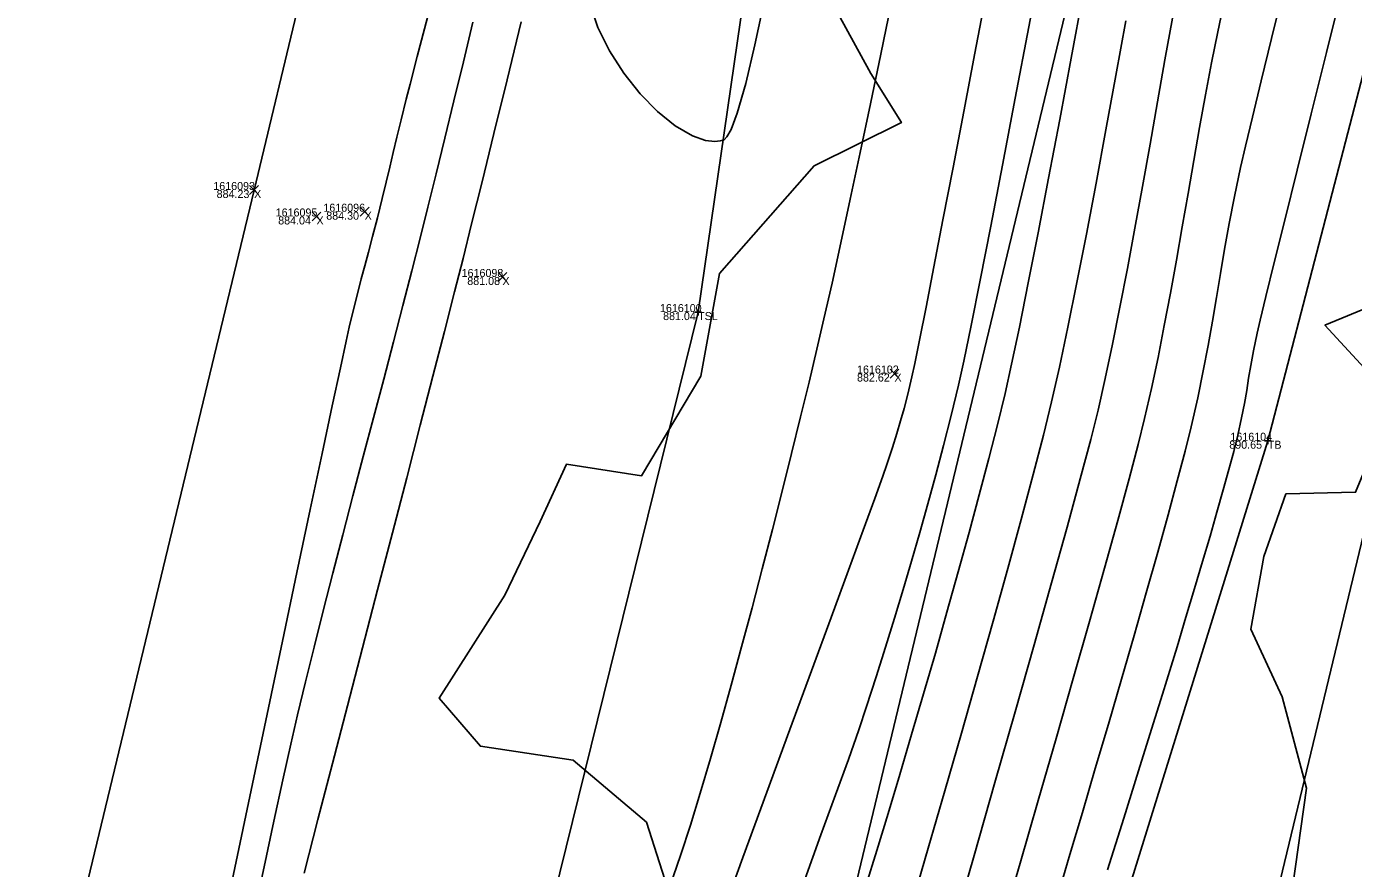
# Model space of a CAD drawing. Extents: x 1957117 to 1971063, y 701601 to 715861.
# Drawn here: x 1963181.5 to 1963239.5, y 705680.1 to 705716.9 of the extents above; entities that cross this region are included whole.
import ezdxf

# ---------------------------------------------------------------- set-up
doc = ezdxf.new("R2010")
doc.units = 0
for name, color, linetype in [('AP_X_Lights', 7, 'Continuous'), ('DT_X_Break_Line', 7, 'Continuous'), ('DT_X_Contour_Major', 7, 'Continuous'), ('DT_X_Contour_Minor', 7, 'Continuous'), ('DT_X_TIN_Hull', 7, 'Continuous'), ('GE_X_CL_20', 7, 'Continuous'), ('HY_X_Water_Edge', 7, 'Continuous'), ('PV_P_Drive', 7, 'Continuous'), ('PV_P_Shoulder', 7, 'Continuous'), ('RS_Raster1', 7, 'Continuous'), ('RW_X_Esmt_RR', 7, 'Continuous'), ('SC_Scratch1', 7, 'Continuous'), ('SC_Shading5', 7, 'Continuous'), ('VG_X_Tree_Line_Rt', 7, 'Continuous')]:
    doc.layers.add(name, color=color, linetype=linetype)

msp = doc.modelspace()

# ---------------------------------------------------------------- linework, layer by layer
at = {"layer": 'AP_X_Lights'}
for p, q in [((1963191.236, 705709.598), (1963191.624, 705709.988)), ((1963191.236, 705709.988), (1963191.624, 705709.598)), ((1963193.964, 705708.441), (1963194.352, 705708.831)), ((1963193.964, 705708.831), (1963194.352, 705708.441)), ((1963196.071, 705708.649), (1963196.459, 705709.039)), ((1963196.071, 705709.039), (1963196.459, 705708.649)), ((1963202.097, 705705.795), (1963202.485, 705706.185)), ((1963202.097, 705706.185), (1963202.485, 705705.795)), ((1963219.239, 705701.572), (1963219.627, 705701.962)), ((1963219.239, 705701.962), (1963219.627, 705701.572))]:
    msp.add_line(p, q, dxfattribs=at)
at = {"layer": 'DT_X_Break_Line'}
for points in [[(1963059.618, 705072.384), (1963067.267, 705121.949), (1963084.435, 705172.155), (1963089.948, 705219.61), (1963104.733, 705267.194), (1963118.935, 705315.406), (1963122.413, 705362.88), (1963135.773, 705414.457), (1963142.701, 705466.671), (1963157.121, 705507.344), (1963171.033, 705561.75), (1963190.964, 705600.578), (1963199.065, 705656.682), (1963210.848, 705704.455), (1963218.329, 705756.178)], [(1963248.355, 705747.376), (1963235.759, 705698.829), (1963221.229, 705652.053), (1963207.844, 705601.615), (1963200.47, 705556.329), (1963185.917, 705507.018), (1963175.154, 705452.621), (1963160.398, 705408.434), (1963150.566, 705354.43), (1963137.351, 705306.484), (1963127.753, 705261.545), (1963117.087, 705216.019), (1963104.746, 705164.3), (1963091.28, 705116.393), (1963081.686, 705067.168)]]:
    msp.add_lwpolyline(points, dxfattribs=at)
at = {"layer": 'DT_X_Contour_Major'}
for points in [[(1963239.039, 705718.686), (1963238.322, 705715.813), (1963237.651, 705713.119), (1963237.039, 705710.655), (1963236.497, 705708.471), (1963236.039, 705706.617), (1963235.678, 705705.141), (1963235.424, 705704.095), (1963235.291, 705703.528), (1963235.131, 705702.764), (1963235.014, 705702.126), (1963234.921, 705701.563), (1963234.834, 705701.026), (1963234.737, 705700.464), (1963234.612, 705699.827), (1963234.441, 705699.066), (1963234.266, 705698.363), (1963234.055, 705697.566), (1963233.81, 705696.679), (1963233.535, 705695.709), (1963233.231, 705694.662), (1963232.903, 705693.544), (1963232.552, 705692.36), (1963232.181, 705691.118), (1963231.794, 705689.822), (1963231.534, 705688.967), (1963231.157, 705687.75), (1963230.676, 705686.211), (1963230.104, 705684.391), (1963229.456, 705682.33), (1963228.743, 705680.069)], [(1963239.039, 705718.686), (1963238.322, 705715.813), (1963237.651, 705713.119), (1963237.039, 705710.655), (1963236.497, 705708.471), (1963236.039, 705706.617), (1963235.678, 705705.141), (1963235.424, 705704.095), (1963235.291, 705703.528), (1963235.131, 705702.764), (1963235.014, 705702.126), (1963234.921, 705701.563), (1963234.834, 705701.026), (1963234.737, 705700.464), (1963234.612, 705699.827), (1963234.441, 705699.066), (1963234.266, 705698.363), (1963234.055, 705697.566), (1963233.81, 705696.679), (1963233.535, 705695.709), (1963233.231, 705694.662), (1963232.903, 705693.544), (1963232.552, 705692.36), (1963232.181, 705691.118), (1963231.794, 705689.822), (1963231.534, 705688.967), (1963231.157, 705687.75), (1963230.676, 705686.211), (1963230.104, 705684.391), (1963229.456, 705682.33), (1963228.743, 705680.069)], [(1963227.669, 705718.315), (1963227.158, 705715.558), (1963226.657, 705712.875), (1963226.173, 705710.312), (1963225.713, 705707.913), (1963225.285, 705705.727), (1963224.897, 705703.798), (1963224.555, 705702.173), (1963224.267, 705700.897), (1963223.934, 705699.531), (1963223.557, 705698.048), (1963223.142, 705696.469), (1963222.696, 705694.81), (1963222.223, 705693.091), (1963221.73, 705691.33), (1963221.222, 705689.545), (1963220.705, 705687.754), (1963220.185, 705685.977), (1963219.667, 705684.231), (1963219.158, 705682.534), (1963218.662, 705680.906), (1963218.186, 705679.365)], [(1963227.669, 705718.315), (1963227.158, 705715.558), (1963226.657, 705712.875), (1963226.173, 705710.312), (1963225.713, 705707.913), (1963225.285, 705705.727), (1963224.897, 705703.798), (1963224.555, 705702.173), (1963224.267, 705700.897), (1963223.934, 705699.531), (1963223.557, 705698.048), (1963223.142, 705696.469), (1963222.696, 705694.81), (1963222.223, 705693.091), (1963221.73, 705691.33), (1963221.222, 705689.545), (1963220.705, 705687.754), (1963220.185, 705685.977), (1963219.667, 705684.231), (1963219.158, 705682.534), (1963218.662, 705680.906), (1963218.186, 705679.365)]]:
    msp.add_lwpolyline(points, dxfattribs=at)
at = {"layer": 'DT_X_Contour_Minor'}
for points in [[(1963225.917, 705720.184), (1963225.305, 705716.934), (1963224.715, 705713.815), (1963224.157, 705710.886), (1963223.642, 705708.211), (1963223.181, 705705.85), (1963222.786, 705703.864), (1963222.466, 705702.315), (1963222.233, 705701.263), (1963221.908, 705699.928), (1963221.578, 705698.622), (1963221.241, 705697.338), (1963220.897, 705696.072), (1963220.544, 705694.818), (1963220.183, 705693.568), (1963219.811, 705692.319), (1963219.428, 705691.063), (1963219.034, 705689.796), (1963218.627, 705688.51), (1963218.207, 705687.201), (1963217.869, 705686.191), (1963217.416, 705684.896), (1963216.861, 705683.35), (1963216.22, 705681.588), (1963215.507, 705679.644)], [(1963225.917, 705720.184), (1963225.305, 705716.934), (1963224.715, 705713.815), (1963224.157, 705710.886), (1963223.642, 705708.211), (1963223.181, 705705.85), (1963222.786, 705703.864), (1963222.466, 705702.315), (1963222.233, 705701.263), (1963221.908, 705699.928), (1963221.578, 705698.622), (1963221.241, 705697.338), (1963220.897, 705696.072), (1963220.544, 705694.818), (1963220.183, 705693.568), (1963219.811, 705692.319), (1963219.428, 705691.063), (1963219.034, 705689.796), (1963218.627, 705688.51), (1963218.207, 705687.201), (1963217.869, 705686.191), (1963217.416, 705684.896), (1963216.861, 705683.35), (1963216.22, 705681.588), (1963215.507, 705679.644)], [(1963223.442, 705718.374), (1963222.948, 705715.774), (1963222.462, 705713.221), (1963221.994, 705710.775), (1963221.555, 705708.495), (1963221.158, 705706.439), (1963220.812, 705704.665), (1963220.53, 705703.233), (1963220.321, 705702.202), (1963220.198, 705701.629), (1963220.012, 705700.863), (1963219.852, 705700.242), (1963219.698, 705699.694), (1963219.534, 705699.15), (1963219.34, 705698.538), (1963219.098, 705697.787), (1963218.92, 705697.274), (1963218.569, 705696.302), (1963218.063, 705694.918), (1963217.421, 705693.168), (1963216.662, 705691.101), (1963215.802, 705688.763), (1963214.861, 705686.203), (1963213.857, 705683.468), (1963212.808, 705680.605), (1963211.732, 705677.661)], [(1963223.442, 705718.374), (1963222.948, 705715.774), (1963222.462, 705713.221), (1963221.994, 705710.775), (1963221.555, 705708.495), (1963221.158, 705706.439), (1963220.812, 705704.665), (1963220.53, 705703.233), (1963220.321, 705702.202), (1963220.198, 705701.629), (1963220.012, 705700.863), (1963219.852, 705700.242), (1963219.698, 705699.694), (1963219.534, 705699.15), (1963219.34, 705698.538), (1963219.098, 705697.787), (1963218.92, 705697.274), (1963218.569, 705696.302), (1963218.063, 705694.918), (1963217.421, 705693.168), (1963216.662, 705691.101), (1963215.802, 705688.763), (1963214.861, 705686.203), (1963213.857, 705683.468), (1963212.808, 705680.605), (1963211.732, 705677.661)], [(1963236.433, 705718.506), (1963235.919, 705716.42), (1963235.465, 705714.565), (1963235.082, 705712.98), (1963234.78, 705711.706), (1963234.568, 705710.781), (1963234.299, 705709.507), (1963234.069, 705708.325), (1963233.869, 705707.211), (1963233.687, 705706.144), (1963233.514, 705705.099), (1963233.339, 705704.056), (1963233.151, 705702.99), (1963232.939, 705701.879), (1963232.695, 705700.701), (1963232.406, 705699.432), (1963232.141, 705698.366), (1963231.802, 705697.075), (1963231.4, 705695.592), (1963230.944, 705693.951), (1963230.444, 705692.182), (1963229.911, 705690.319), (1963229.356, 705688.395), (1963228.787, 705686.441), (1963228.216, 705684.49), (1963227.652, 705682.575), (1963227.106, 705680.729), (1963226.588, 705678.983)], [(1963236.433, 705718.506), (1963235.919, 705716.42), (1963235.465, 705714.565), (1963235.082, 705712.98), (1963234.78, 705711.706), (1963234.568, 705710.781), (1963234.299, 705709.507), (1963234.069, 705708.325), (1963233.869, 705707.211), (1963233.687, 705706.144), (1963233.514, 705705.099), (1963233.339, 705704.056), (1963233.151, 705702.99), (1963232.939, 705701.879), (1963232.695, 705700.701), (1963232.406, 705699.432), (1963232.141, 705698.366), (1963231.802, 705697.075), (1963231.4, 705695.592), (1963230.944, 705693.951), (1963230.444, 705692.182), (1963229.911, 705690.319), (1963229.356, 705688.395), (1963228.787, 705686.441), (1963228.216, 705684.49), (1963227.652, 705682.575), (1963227.106, 705680.729), (1963226.588, 705678.983)], [(1963213.758, 705718.178), (1963213.329, 705716.142), (1963212.928, 705714.452), (1963212.558, 705713.159), (1963212.289, 705712.444), (1963212.104, 705712.112), (1963211.989, 705711.993), (1963211.934, 705711.966), (1963211.818, 705711.937), (1963211.573, 705711.914), (1963211.176, 705711.958), (1963210.604, 705712.155), (1963209.845, 705712.596), (1963209.068, 705713.224), (1963208.308, 705714.002), (1963207.598, 705714.898), (1963206.972, 705715.877), (1963206.466, 705716.905), (1963206.112, 705717.947)], [(1963213.758, 705718.178), (1963213.329, 705716.142), (1963212.928, 705714.452), (1963212.558, 705713.159), (1963212.289, 705712.444), (1963212.104, 705712.112), (1963211.989, 705711.993), (1963211.934, 705711.966), (1963211.818, 705711.937), (1963211.573, 705711.914), (1963211.176, 705711.958), (1963210.604, 705712.155), (1963209.845, 705712.596), (1963209.068, 705713.224), (1963208.308, 705714.002), (1963207.598, 705714.898), (1963206.972, 705715.877), (1963206.466, 705716.905), (1963206.112, 705717.947)], [(1963219.295, 705717.933), (1963218.84, 705715.736), (1963218.385, 705713.556), (1963217.936, 705711.43), (1963217.502, 705709.391), (1963217.088, 705707.476), (1963216.702, 705705.72), (1963216.351, 705704.159), (1963216.042, 705702.829), (1963215.699, 705701.391), (1963215.329, 705699.867), (1963214.937, 705698.274), (1963214.524, 705696.626), (1963214.096, 705694.94), (1963213.655, 705693.233), (1963213.205, 705691.519), (1963212.75, 705689.815), (1963212.292, 705688.138), (1963211.835, 705686.503), (1963211.383, 705684.926), (1963210.94, 705683.423), (1963210.508, 705682.011), (1963210.094, 705680.735), (1963209.598, 705679.285)], [(1963219.295, 705717.933), (1963218.84, 705715.736), (1963218.385, 705713.556), (1963217.936, 705711.43), (1963217.502, 705709.391), (1963217.088, 705707.476), (1963216.702, 705705.72), (1963216.351, 705704.159), (1963216.042, 705702.829), (1963215.699, 705701.391), (1963215.329, 705699.867), (1963214.937, 705698.274), (1963214.524, 705696.626), (1963214.096, 705694.94), (1963213.655, 705693.233), (1963213.205, 705691.519), (1963212.75, 705689.815), (1963212.292, 705688.138), (1963211.835, 705686.503), (1963211.383, 705684.926), (1963210.94, 705683.423), (1963210.508, 705682.011), (1963210.094, 705680.735), (1963209.598, 705679.285)], [(1963233.846, 705718.033), (1963233.566, 705716.715), (1963233.295, 705715.353), (1963233.032, 705713.957), (1963232.775, 705712.533), (1963232.521, 705711.09), (1963232.269, 705709.636), (1963232.016, 705708.178), (1963231.76, 705706.724), (1963231.5, 705705.283), (1963231.233, 705703.861), (1963230.957, 705702.468), (1963230.671, 705701.112), (1963230.371, 705699.799), (1963230.088, 705698.668), (1963229.691, 705697.167), (1963229.194, 705695.346), (1963228.612, 705693.251), (1963227.959, 705690.931), (1963227.249, 705688.433), (1963226.497, 705685.805), (1963225.718, 705683.095), (1963224.925, 705680.351), (1963224.133, 705677.621)], [(1963233.846, 705718.033), (1963233.566, 705716.715), (1963233.295, 705715.353), (1963233.032, 705713.957), (1963232.775, 705712.533), (1963232.521, 705711.09), (1963232.269, 705709.636), (1963232.016, 705708.178), (1963231.76, 705706.724), (1963231.5, 705705.283), (1963231.233, 705703.861), (1963230.957, 705702.468), (1963230.671, 705701.112), (1963230.371, 705699.799), (1963230.088, 705698.668), (1963229.691, 705697.167), (1963229.194, 705695.346), (1963228.612, 705693.251), (1963227.959, 705690.931), (1963227.249, 705688.433), (1963226.497, 705685.805), (1963225.718, 705683.095), (1963224.925, 705680.351), (1963224.133, 705677.621)], [(1963189.868, 705676.763), (1963190.582, 705680.157), (1963191.296, 705683.545), (1963191.996, 705686.867), (1963192.67, 705690.061), (1963193.305, 705693.068), (1963193.889, 705695.827), (1963194.408, 705698.277), (1963194.851, 705700.36), (1963195.205, 705702.014), (1963195.456, 705703.178), (1963195.592, 705703.793), (1963195.79, 705704.619), (1963195.962, 705705.304), (1963196.119, 705705.904), (1963196.272, 705706.475), (1963196.433, 705707.074), (1963196.613, 705707.756), (1963196.823, 705708.58), (1963197.031, 705709.416), (1963197.206, 705710.136), (1963197.363, 705710.789), (1963197.516, 705711.427), (1963197.678, 705712.101), (1963197.864, 705712.861), (1963198.088, 705713.759), (1963198.256, 705714.42), (1963198.569, 705715.632), (1963199.008, 705717.33)], [(1963189.868, 705676.763), (1963190.582, 705680.157), (1963191.296, 705683.545), (1963191.996, 705686.867), (1963192.67, 705690.061), (1963193.305, 705693.068), (1963193.889, 705695.827), (1963194.408, 705698.277), (1963194.851, 705700.36), (1963195.205, 705702.014), (1963195.456, 705703.178), (1963195.592, 705703.793), (1963195.79, 705704.619), (1963195.962, 705705.304), (1963196.119, 705705.904), (1963196.272, 705706.475), (1963196.433, 705707.074), (1963196.613, 705707.756), (1963196.823, 705708.58), (1963197.031, 705709.416), (1963197.206, 705710.136), (1963197.363, 705710.789), (1963197.516, 705711.427), (1963197.678, 705712.101), (1963197.864, 705712.861), (1963198.088, 705713.759), (1963198.256, 705714.42), (1963198.569, 705715.632), (1963199.008, 705717.33)], [(1963229.545, 705717.197), (1963229.112, 705714.802), (1963228.677, 705712.424), (1963228.246, 705710.098), (1963227.823, 705707.861), (1963227.412, 705705.749), (1963227.018, 705703.799), (1963226.647, 705702.047), (1963226.302, 705700.531), (1963225.943, 705699.076), (1963225.496, 705697.35), (1963224.972, 705695.391), (1963224.384, 705693.241), (1963223.744, 705690.938), (1963223.065, 705688.524), (1963222.357, 705686.038), (1963221.634, 705683.52), (1963220.907, 705681.01), (1963220.189, 705678.549)], [(1963229.545, 705717.197), (1963229.112, 705714.802), (1963228.677, 705712.424), (1963228.246, 705710.098), (1963227.823, 705707.861), (1963227.412, 705705.749), (1963227.018, 705703.799), (1963226.647, 705702.047), (1963226.302, 705700.531), (1963225.943, 705699.076), (1963225.496, 705697.35), (1963224.972, 705695.391), (1963224.384, 705693.241), (1963223.744, 705690.938), (1963223.065, 705688.524), (1963222.357, 705686.038), (1963221.634, 705683.52), (1963220.907, 705681.01), (1963220.189, 705678.549)], [(1963231.584, 705717.309), (1963231.261, 705715.492), (1963230.935, 705713.646), (1963230.607, 705711.791), (1963230.277, 705709.946), (1963229.948, 705708.13), (1963229.62, 705706.362), (1963229.294, 705704.663), (1963228.971, 705703.05), (1963228.651, 705701.545), (1963228.337, 705700.165), (1963228.016, 705698.888), (1963227.56, 705697.165), (1963226.983, 705695.054), (1963226.305, 705692.613), (1963225.541, 705689.898), (1963224.709, 705686.967), (1963223.827, 705683.879), (1963222.911, 705680.69), (1963221.978, 705677.458)], [(1963231.584, 705717.309), (1963231.261, 705715.492), (1963230.935, 705713.646), (1963230.607, 705711.791), (1963230.277, 705709.946), (1963229.948, 705708.13), (1963229.62, 705706.362), (1963229.294, 705704.663), (1963228.971, 705703.05), (1963228.651, 705701.545), (1963228.337, 705700.165), (1963228.016, 705698.888), (1963227.56, 705697.165), (1963226.983, 705695.054), (1963226.305, 705692.613), (1963225.541, 705689.898), (1963224.709, 705686.967), (1963223.827, 705683.879), (1963222.911, 705680.69), (1963221.978, 705677.458)], [(1963191.406, 705678.03), (1963191.867, 705680.191), (1963192.299, 705682.193), (1963192.693, 705683.998), (1963193.041, 705685.562), (1963193.335, 705686.845), (1963193.678, 705688.282), (1963194.052, 705689.803), (1963194.452, 705691.393), (1963194.873, 705693.036), (1963195.309, 705694.717), (1963195.755, 705696.421), (1963196.205, 705698.133), (1963196.655, 705699.836), (1963197.098, 705701.515), (1963197.529, 705703.156), (1963197.942, 705704.743), (1963198.333, 705706.26), (1963198.696, 705707.692), (1963199.032, 705709.041), (1963199.393, 705710.505), (1963199.774, 705712.063), (1963200.172, 705713.699), (1963200.583, 705715.394), (1963201.003, 705717.129)], [(1963191.406, 705678.03), (1963191.867, 705680.191), (1963192.299, 705682.193), (1963192.693, 705683.998), (1963193.041, 705685.562), (1963193.335, 705686.845), (1963193.678, 705688.282), (1963194.052, 705689.803), (1963194.452, 705691.393), (1963194.873, 705693.036), (1963195.309, 705694.717), (1963195.755, 705696.421), (1963196.205, 705698.133), (1963196.655, 705699.836), (1963197.098, 705701.515), (1963197.529, 705703.156), (1963197.942, 705704.743), (1963198.333, 705706.26), (1963198.696, 705707.692), (1963199.032, 705709.041), (1963199.393, 705710.505), (1963199.774, 705712.063), (1963200.172, 705713.699), (1963200.583, 705715.394), (1963201.003, 705717.129)], [(1963193.614, 705679.913), (1963194.223, 705682.265), (1963194.859, 705684.717), (1963195.512, 705687.232), (1963196.173, 705689.774), (1963196.832, 705692.309), (1963197.479, 705694.799), (1963198.105, 705697.209), (1963198.699, 705699.504), (1963199.253, 705701.646), (1963199.756, 705703.601), (1963200.198, 705705.333), (1963200.57, 705706.805), (1963200.945, 705708.313), (1963201.398, 705710.147), (1963201.917, 705712.259), (1963202.492, 705714.607), (1963203.111, 705717.143)], [(1963193.614, 705679.913), (1963194.223, 705682.265), (1963194.859, 705684.717), (1963195.512, 705687.232), (1963196.173, 705689.774), (1963196.832, 705692.309), (1963197.479, 705694.799), (1963198.105, 705697.209), (1963198.699, 705699.504), (1963199.253, 705701.646), (1963199.756, 705703.601), (1963200.198, 705705.333), (1963200.57, 705706.805), (1963200.945, 705708.313), (1963201.398, 705710.147), (1963201.917, 705712.259), (1963202.492, 705714.607), (1963203.111, 705717.143)]]:
    msp.add_lwpolyline(points, dxfattribs=at)
at = {"layer": 'DT_X_TIN_Hull'}
msp.add_lwpolyline([(1963254.734, 705951.873), (1963238.207, 705904.757), (1963226.355, 705855.27), (1963191.43, 705709.793), (1963179.827, 705661.653), (1963168.092, 705612.411), (1963156.438, 705563.606), (1963144.855, 705514.97), (1963136.901, 705465.31), (1963121.943, 705418.117), (1963098.235, 705321.162), (1963062.2, 705175.46), (1963037.999, 705077.244)], dxfattribs=at)
at = {"layer": 'GE_X_CL_20'}
msp.add_lwpolyline([(1963418.3, 706437.397), (1962895.621, 704261.062)], dxfattribs=at)
at = {"layer": 'HY_X_Water_Edge'}
msp.add_spline([(1963191.723, 701994.048), (1963062.047, 702441.167), (1962863.491, 703169.356), (1962827.53, 703438.691), (1962823.213, 703537.412), (1962817.962, 703593.874), (1962817.97, 703697.316), (1962828.582, 703804.235), (1962836.461, 703844.734), (1962850.687, 703896.004), (1962867.251, 703938.846), (1962873.848, 703992.355), (1962884.135, 704091.371), (1962891.241, 704140.854), (1962897.382, 704180.529), (1962905.467, 704230.979), (1962943.949, 704328.022), (1962948.537, 704378.842), (1962964.114, 704426.264), (1963004.885, 704570.73), (1963042.054, 704716.522), (1963062.038, 704814.417), (1963072.171, 704860.237), (1963090.023, 704956.798), (1963107.066, 705031.783), (1963133.773, 705105.742), (1963148.685, 705206.74), (1963175.48, 705301.059), (1963191.635, 705353.417), (1963210.988, 705447.286), (1963219.532, 705497.27), (1963230.124, 705549.475), (1963251.052, 705591.159), (1963275.289, 705693.429), (1963292.982, 705784.032), (1963302.841, 705839.645), (1963335.126, 705936.766), (1963359.752, 706046.75), (1963389.133, 706177.299), (1963417.827, 706273.456), (1963475.868, 706451.902), (1963533.782, 706640.53), (1963553.86, 706696.984), (1963580.184, 706715.425), (1963609.172, 706718.73), (1963617.062, 706714.691), (1963619.447, 706694.678), (1963564.282, 706533.07), (1963531.853, 706395.229), (1963434.4, 706006.96), (1963354.09, 705679.186), (1963237.513, 705206.07), (1963167.369, 704892.962), (1963059.145, 704434.176), (1962907.914, 703908.742), (1962877.458, 703703.326), (1962898.357, 703412.121), (1962942.65, 703052.267), (1963048.963, 702674.866), (1963191.468, 702189.666), (1963245.396, 702019.832)], degree=3, dxfattribs=at)
at = {"layer": 'PV_P_Drive'}
for p, q in [((1963210.702, 705704.455), (1963210.994, 705704.455)), ((1963210.848, 705704.601), (1963210.848, 705704.309)), ((1963210.848, 705704.455), (1963210.848, 705704.455)), ((1963235.613, 705698.829), (1963235.905, 705698.829)), ((1963235.759, 705698.975), (1963235.759, 705698.683)), ((1963235.759, 705698.829), (1963235.759, 705698.829))]:
    msp.add_line(p, q, dxfattribs=at)
at = {"layer": 'RW_X_Esmt_RR'}
msp.add_lwpolyline([(1962866.45, 704268.068), (1963123.345, 705337.727), (1963135.496, 705336.937), (1963400.797, 706441.601)], dxfattribs=at)
at = {"layer": 'SC_Shading5'}
for points in [[(1963026.912, 704294.121), (1963138.818, 704737.794), (1963251.679, 705213.963), (1963374.306, 705730.111), (1963454.783, 706045.593), (1963517.244, 706296.713), (1963562.763, 706479.256), (1963580.13, 706553.799), (1963589.678, 706586.994)], [(1963609.915, 706579.703), (1963587.283, 706499.153), (1963552.056, 706354.005), (1963480.911, 706069.234), (1963357.401, 705576.869), (1963272.751, 705226.931), (1963210.247, 704956.481), (1963044.97, 704288.881)]]:
    msp.add_spline(points, degree=3, dxfattribs=at)
at = {"layer": 'VG_X_Tree_Line_Rt'}
for points in [[(1963216.643, 705718.125), (1963218.396, 705714.891), (1963219.734, 705712.738), (1963215.916, 705710.854), (1963211.783, 705706.137), (1963210.968, 705701.65), (1963208.375, 705697.3), (1963205.09, 705697.803), (1963203.939, 705695.302), (1963202.394, 705692.071), (1963199.526, 705687.575), (1963201.325, 705685.465), (1963205.389, 705684.866), (1963208.597, 705682.144), (1963209.729, 705678.59), (1963211.134, 705674.002), (1963213.177, 705668.873), (1963217.521, 705665.007), (1963221.485, 705664.482), (1963225.223, 705665.315)], [(1963225.223, 705665.315), (1963224.469, 705668.252), (1963225.482, 705671.019), (1963228.403, 705672.865), (1963232.191, 705674.625), (1963234.366, 705677.408), (1963236.831, 705679.272), (1963237.447, 705683.642), (1963236.385, 705687.633), (1963235.011, 705690.586), (1963235.587, 705693.76), (1963236.55, 705696.503), (1963239.593, 705696.577), (1963240.27, 705698.201), (1963241.807, 705700.893), (1963240.318, 705701.634), (1963238.259, 705703.876), (1963240.402, 705704.774), (1963243.03, 705707.449), (1963243.287, 705710.554), (1963243.486, 705714.6), (1963242.408, 705716.034), (1963241.322, 705718.102)]]:
    msp.add_lwpolyline(points, dxfattribs=at)

# ---------------------------------------------------------------- texts
at = {"layer": 'PV_P_Shoulder'}
for s, p in [('884.23', (1963189.793, 705709.443)), ('884.04', (1963192.485, 705708.286)), ('884.30', (1963194.587, 705708.494)), ('881.08', (1963200.753, 705705.64)), ('881.04', (1963209.316, 705704.105)), ('882.62', (1963217.796, 705701.417)), ('890.65', (1963234.075, 705698.479))]:
    msp.add_text(s, height=0.35, dxfattribs=at).set_placement(p)
at = {"layer": 'RS_Raster1'}
for s, p in [('1616093', (1963189.647, 705709.793)), ('1616096', (1963194.46, 705708.844)), ('1616095', (1963192.375, 705708.636)), ('1616098', (1963200.506, 705705.99)), ('1616100', (1963209.179, 705704.455)), ('1616102', (1963217.797, 705701.767)), ('1616104', (1963234.123, 705698.829))]:
    msp.add_text(s, height=0.35, dxfattribs=at).set_placement(p)
at = {"layer": 'SC_Scratch1'}
for s, p in [('X', (1963191.43, 705709.443)), ('X', (1963194.158, 705708.286)), ('X', (1963196.265, 705708.494)), ('X', (1963202.291, 705705.64)), ('TSL', (1963210.848, 705704.105)), ('X', (1963219.433, 705701.417)), ('TB', (1963235.759, 705698.479))]:
    msp.add_text(s, height=0.35, dxfattribs=at).set_placement(p)

doc.saveas('drawing.dxf')
